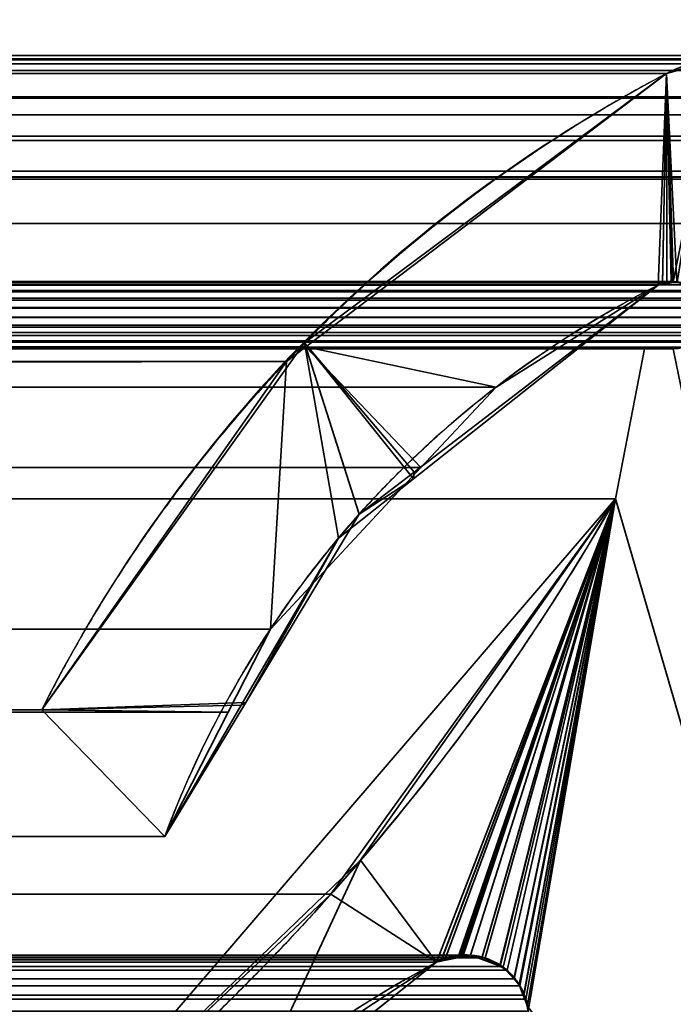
# Model space of a CAD drawing. Header units: millimetres. Extents: x -590 to 3690, y -120 to 127.
# Tile 865 of 903: x 3504.53 to 3507.43, y 7.31 to 11.67. Entities that reach past the tile are written whole.
import ezdxf

# ---------------------------------------------------------------- set-up
doc = ezdxf.new("R2010")
doc.units = ezdxf.units.MM
doc.layers.add('151', color=7, linetype='Continuous', true_color=0xffffff)

# ---------------------------------------------------------------- blocks, each defined once
blk = doc.blocks.new('UG_SURFACE_003')
at = {"layer": '151', "color": 252, "linetype": 'Continuous', "lineweight": 35}
for points in [[(3690.0001, -31.2, 2203.0001), (3690.0001, 108.2, 2203.0001), (2309.9999, 108.2, 2203.0001), (2309.9999, -31.2, 2203.0001)], [(2460, -31.2, 2053), (2460, 108.2, 2053), (3540, 108.2, 2053), (3540, -31.2, 2053)]]:
    blk.add_3dface(points, dxfattribs=at)
blk = doc.blocks.new('UG_SURFACE_170')
at = {"layer": '151', "color": 254, "linetype": 'Continuous', "lineweight": 35}
for points in [[(3524.75, -35, 2033.2501), (3524.75, 111.75, 2033.2501), (2475.25, 111.75, 2033.2501), (2475.25, -35, 2033.2501)], [(3500.7501, 5, 2009.2499), (3504.3099, 111.501, 2012.8098), (3505.7499, 111.75, 2014.25)], [(3505.7499, 111.75, 2014.25), (3512.5, 111.75, 2020.9999), (3512.5, 81, 2020.9999), (3500.7501, 5, 2009.2499)], [(3500.7501, 5, 2009.2499), (3512.5, 81, 2020.9999), (3504.4999, 13, 2013)], [(3517, 16, 2025.5001), (3517, -33, 2025.5001), (2483, -33, 2025.5001), (2483, 16, 2025.5001)], [(3512.5, 5, 2020.9999), (3512.5, 16, 2020.9999), (2487.5, 16, 2020.9999), (2487.5, 5, 2020.9999)], [(3508.5001, 13, 2017), (3508.5001, 5, 2017), (2491.4999, 5, 2017), (2491.4999, 13, 2017)]]:
    blk.add_3dface(points, dxfattribs=at)
blk = doc.blocks.new('UG_SURFACE_173')
at = {"layer": '151', "color": 254, "linetype": 'Continuous', "lineweight": 35}
for points in [[(3500.7977, 107.0496, 2009.2976), (3500.7501, 106.75, 2009.2499), (3500.7501, 5, 2009.2499), (3512.5, 81, 2020.9999)], [(3504.4999, 13, 2013), (3512.5, 81, 2020.9999), (3500.7501, 5, 2009.2499)]]:
    blk.add_3dface(points, dxfattribs=at)
blk = doc.blocks.new('UG_SURFACE_200')
at = {"layer": '151', "color": 46, "linetype": 'Continuous', "lineweight": 35}
for points in [[(2492.1622, 11.4928, 2016.3376), (3507.8378, 11.4928, 2016.3376), (3507.6551, 11.5126, 2016.155)], [(2492.3449, 11.5126, 2016.155), (2492.1622, 11.4928, 2016.3376), (3507.6551, 11.5126, 2016.155)], [(3507.6551, 11.5126, 2016.155), (3507.6058, 11.4971, 2016.1059), (2492.3942, 11.4971, 2016.1059), (2492.3449, 11.5126, 2016.155)], [(2491.951, 11.4463, 2016.5491), (3508.049, 11.4463, 2016.5491), (3508.0013, 11.475, 2016.5014)], [(2491.9987, 11.475, 2016.5014), (2491.951, 11.4463, 2016.5491), (3508.0013, 11.475, 2016.5014)], [(3508.0013, 11.475, 2016.5014), (3507.8378, 11.4928, 2016.3376), (2492.1622, 11.4928, 2016.3376), (2491.9987, 11.475, 2016.5014)], [(2492.3942, 11.4971, 2016.1059), (3507.6058, 11.4971, 2016.1059), (3507.3996, 11.4321, 2015.8994), (2492.6004, 11.4321, 2015.8994)], [(3507.4475, 10.5071, 2015.9476), (3507.4284, 10.5113, 2015.9285), (3507.3996, 11.4321, 2015.8994), (3507.6058, 11.4971, 2016.1059)], [(2491.7548, 11.3286, 2016.7451), (3508.2452, 11.3286, 2016.7451), (3508.049, 11.4463, 2016.5491), (2491.951, 11.4463, 2016.5491)], [(2492.6004, 11.4321, 2015.8994), (3507.3996, 11.4321, 2015.8994), (3505.8012, 10.2214, 2014.3013), (2494.1988, 10.2214, 2014.3013)], [(3505.8012, 10.2214, 2014.3013), (3507.3996, 11.4321, 2015.8994), (3507.3633, 10.4954, 2015.8632), (3506.6447, 10.0437, 2015.1448)], [(3507.4022, 10.5049, 2015.902), (3507.3633, 10.4954, 2015.8632), (3507.3996, 11.4321, 2015.8994)], [(3507.3996, 11.4321, 2015.8994), (3507.4284, 10.5113, 2015.9285), (3507.4022, 10.5049, 2015.902)], [(2491.745, 11.3227, 2016.7549), (2491.611, 11.1544, 2016.8889), (3508.389, 11.1544, 2016.8889)], [(3508.255, 11.3227, 2016.7549), (3508.2452, 11.3286, 2016.7451), (2491.7548, 11.3286, 2016.7451), (2491.745, 11.3227, 2016.7549)], [(2491.745, 11.3227, 2016.7549), (3508.389, 11.1544, 2016.8889), (3508.255, 11.3227, 2016.7549)], [(2491.5967, 11.1364, 2016.9034), (2491.5302, 10.9741, 2016.9699), (3508.4698, 10.9741, 2016.9699)], [(3508.4033, 11.1364, 2016.9034), (3508.389, 11.1544, 2016.8889), (2491.611, 11.1544, 2016.8889), (2491.5967, 11.1364, 2016.9034)], [(2491.5967, 11.1364, 2016.9034), (3508.4698, 10.9741, 2016.9699), (3508.4033, 11.1364, 2016.9034)], [(2491.4999, 10.7678, 2017), (3508.5001, 10.7678, 2017), (3508.4739, 10.9643, 2016.9737)], [(2491.5261, 10.9643, 2016.9737), (2491.4999, 10.7678, 2017), (3508.4739, 10.9643, 2016.9737)], [(3508.4739, 10.9643, 2016.9737), (3508.4698, 10.9741, 2016.9699), (2491.5302, 10.9741, 2016.9699), (2491.5261, 10.9643, 2016.9737)], [(2491.4999, 10.7678, 2017), (2491.4999, 5, 2017), (3508.5001, 5, 2017), (3508.5001, 10.7678, 2017)], [(3507.4284, 10.5113, 2015.9285), (2492.5525, 10.5071, 2015.9476), (2492.5716, 10.5113, 2015.9285)], [(3507.4284, 10.5113, 2015.9285), (3507.4475, 10.5071, 2015.9476), (2492.5525, 10.5071, 2015.9476)], [(2492.5716, 10.5113, 2015.9285), (3507.4022, 10.5049, 2015.902), (3507.4284, 10.5113, 2015.9285)], [(2492.5716, 10.5113, 2015.9285), (2492.5978, 10.5049, 2015.902), (3507.4022, 10.5049, 2015.902)], [(2492.4619, 10.4651, 2016.0382), (2492.4705, 10.4714, 2016.0294), (3507.5295, 10.4714, 2016.0294), (3507.5381, 10.4651, 2016.0382)], [(3507.5295, 10.4714, 2016.0294), (2492.4705, 10.4714, 2016.0294), (2492.5056, 10.4968, 2015.9945)], [(3507.4944, 10.4968, 2015.9945), (3507.5295, 10.4714, 2016.0294), (2492.5056, 10.4968, 2015.9945)], [(2492.5525, 10.5071, 2015.9476), (3507.4475, 10.5071, 2015.9476), (3507.4942, 10.4968, 2015.9941), (2492.5058, 10.4968, 2015.9941)], [(2492.6367, 10.4954, 2015.8632), (3507.3633, 10.4954, 2015.8632), (3507.4022, 10.5049, 2015.902), (2492.5978, 10.5049, 2015.902)], [(3506.6447, 10.0437, 2015.1448), (2492.6367, 10.4954, 2015.8632), (2493.3553, 10.0437, 2015.1448)], [(3506.6447, 10.0437, 2015.1448), (3507.3633, 10.4954, 2015.8632), (2492.6367, 10.4954, 2015.8632)], [(3507.5636, 10.429, 2016.0635), (2492.425, 10.3964, 2016.0749), (2492.4364, 10.429, 2016.0635)], [(3507.5636, 10.429, 2016.0635), (3507.575, 10.3964, 2016.0749), (2492.425, 10.3964, 2016.0749)], [(2492.4364, 10.429, 2016.0635), (2492.4428, 10.438, 2016.0573), (3507.5572, 10.438, 2016.0573), (3507.5636, 10.429, 2016.0635)], [(3507.5572, 10.438, 2016.0573), (2492.4428, 10.438, 2016.0573), (2492.4619, 10.4651, 2016.0382)], [(3507.5381, 10.4651, 2016.0382), (3507.5572, 10.438, 2016.0573), (2492.4619, 10.4651, 2016.0382)], [(3507.5762, 10.3927, 2016.0761), (2492.4212, 10.3539, 2016.0789), (2492.4238, 10.3927, 2016.0761)], [(3507.5762, 10.3927, 2016.0761), (3507.5788, 10.3539, 2016.0789), (2492.4212, 10.3539, 2016.0789)], [(2492.4238, 10.3927, 2016.0761), (2492.425, 10.3964, 2016.0749), (3507.575, 10.3964, 2016.0749), (3507.5762, 10.3927, 2016.0761)], [(2492.4209, 10.3523, 2016.0789), (2492.4212, 10.3539, 2016.0789), (3507.5724, 10.3176, 2016.0725)], [(3507.5724, 10.3176, 2016.0725), (2492.4276, 10.3176, 2016.0725), (2492.4209, 10.3523, 2016.0789)], [(2492.4212, 10.3539, 2016.0789), (3507.5788, 10.3539, 2016.0789), (3507.5791, 10.3523, 2016.0789)], [(3507.5791, 10.3523, 2016.0789), (3507.5724, 10.3176, 2016.0725), (2492.4212, 10.3539, 2016.0789)], [(3507.5724, 10.3176, 2016.0725), (3507.5688, 10.3095, 2016.0689), (2492.4312, 10.3095, 2016.0689), (2492.4276, 10.3176, 2016.0725)], [(2492.4417, 10.2861, 2016.0584), (2492.4312, 10.3095, 2016.0689), (3507.5688, 10.3095, 2016.0689)], [(2492.4417, 10.2861, 2016.0584), (3507.5688, 10.3095, 2016.0689), (3507.5583, 10.2861, 2016.0584)], [(3507.5583, 10.2861, 2016.0584), (3507.5469, 10.2724, 2016.047), (2492.4531, 10.2724, 2016.047), (2492.4417, 10.2861, 2016.0584)], [(2492.4531, 10.2724, 2016.047), (3507.5469, 10.2724, 2016.047), (3507.5276, 10.2492, 2016.0275)], [(2492.4724, 10.2492, 2016.0275), (2492.4531, 10.2724, 2016.047), (3507.5276, 10.2492, 2016.0275)], [(3507.5276, 10.2492, 2016.0275), (3507.5161, 10.2429, 2016.0162), (2492.4839, 10.2429, 2016.0162), (2492.4724, 10.2492, 2016.0275)], [(2492.5246, 10.2201, 2015.9752), (2492.4839, 10.2429, 2016.0162), (3507.5161, 10.2429, 2016.0162)], [(2492.5246, 10.2201, 2015.9752), (3507.5161, 10.2429, 2016.0162), (3507.4754, 10.2201, 2015.9752)], [(3507.4754, 10.2201, 2015.9752), (3507.4735, 10.2198, 2015.9733), (2492.5265, 10.2198, 2015.9733), (2492.5246, 10.2201, 2015.9752)], [(2492.5265, 10.2198, 2015.9733), (3507.4735, 10.2198, 2015.9733), (3507.4303, 10.2132, 2015.9302), (2492.5697, 10.2132, 2015.9302)], [(3507.4303, 10.2132, 2015.9302), (3507.3025, 10.2132, 2015.8024), (2492.6975, 10.2132, 2015.8024), (2492.5697, 10.2132, 2015.9302)], [(2492.8255, 9.5488, 2015.6744), (2492.6975, 10.2132, 2015.8024), (3507.3025, 10.2132, 2015.8024), (3507.1745, 9.5488, 2015.6744)], [(2494.2839, 10.1568, 2014.2159), (2494.1988, 10.2214, 2014.3013), (3505.8012, 10.2214, 2014.3013)], [(2494.2839, 10.1568, 2014.2159), (3505.8012, 10.2214, 2014.3013), (3505.7161, 10.1568, 2014.2159)], [(3506.3121, 9.6871, 2014.8122), (3505.645, 8.9716, 2014.1449), (3505.7161, 10.1568, 2014.2159), (3505.8012, 10.2214, 2014.3013)], [(3505.8012, 10.2214, 2014.3013), (3506.6447, 10.0437, 2015.1448), (3506.3121, 9.6871, 2014.8122)], [(3508.5001, 5, 2017), (3507.1745, 9.5488, 2015.6744), (3507.3025, 10.2132, 2015.8024), (3507.4303, 10.2132, 2015.9302)], [(3505.7161, 10.1568, 2014.2159), (2495.3682, 8.6146, 2013.1319), (2494.2839, 10.1568, 2014.2159)], [(3505.7161, 10.1568, 2014.2159), (3504.6318, 8.6146, 2013.1319), (2495.3682, 8.6146, 2013.1319)], [(3504.6318, 8.6146, 2013.1319), (3505.7161, 10.1568, 2014.2159), (3505.645, 8.9716, 2014.1449), (3505.4581, 8.6047, 2013.958)], [(2493.3553, 10.0437, 2015.1448), (3506.3121, 9.6871, 2014.8122), (3506.6447, 10.0437, 2015.1448)], [(2493.3553, 10.0437, 2015.1448), (2493.6879, 9.6871, 2014.8122), (3506.3121, 9.6871, 2014.8122)], [(3505.645, 8.9716, 2014.1449), (2493.6879, 9.6871, 2014.8122), (2494.355, 8.9716, 2014.1449)], [(3505.645, 8.9716, 2014.1449), (3506.3121, 9.6871, 2014.8122), (2493.6879, 9.6871, 2014.8122)], [(2492.8255, 9.5488, 2015.6744), (3507.1745, 9.5488, 2015.6744), (3505.9123, 7.7976, 2014.4124)], [(2494.0877, 7.7976, 2014.4124), (2492.8255, 9.5488, 2015.6744), (3505.9123, 7.7976, 2014.4124)], [(3506.4178, 7.5072, 2014.9176), (3506.381, 7.4965, 2014.8811), (3505.9123, 7.7976, 2014.4124), (3507.1745, 9.5488, 2015.6744)], [(3507.1745, 9.5488, 2015.6744), (3506.49, 7.5282, 2014.9899), (3506.4178, 7.5072, 2014.9176)], [(3506.4998, 7.527, 2014.9999), (3506.49, 7.5282, 2014.9899), (3507.1745, 9.5488, 2015.6744)], [(3507.1745, 9.5488, 2015.6744), (3506.5968, 7.5156, 2015.0967), (3506.5844, 7.5171, 2015.0845), (3506.4998, 7.527, 2014.9999)], [(3506.6633, 7.4781, 2015.1632), (3506.5968, 7.5156, 2015.0967), (3507.1745, 9.5488, 2015.6744)], [(3507.1745, 9.5488, 2015.6744), (3506.6934, 7.4611, 2015.1935), (3506.6633, 7.4781, 2015.1632)], [(3506.7506, 7.3924, 2015.2507), (3506.7255, 7.4226, 2015.2254), (3506.6934, 7.4611, 2015.1935), (3507.1745, 9.5488, 2015.6744)], [(3507.1745, 9.5488, 2015.6744), (3506.7766, 7.3337, 2015.2767), (3506.7689, 7.3511, 2015.269), (3506.7506, 7.3924, 2015.2507)], [(3506.7866, 7.2795, 2015.2864), (3506.7766, 7.3337, 2015.2767), (3507.1745, 9.5488, 2015.6744)], [(3507.1745, 9.5488, 2015.6744), (3508.5001, 5, 2017), (3506.7887, 7.2672, 2015.2888), (3506.7866, 7.2795, 2015.2864)], [(2494.355, 8.9716, 2014.1449), (3505.4581, 8.6047, 2013.958), (3505.645, 8.9716, 2014.1449)], [(2494.355, 8.9716, 2014.1449), (2494.5419, 8.6047, 2013.958), (3505.4581, 8.6047, 2013.958)], [(2494.823, 8.0532, 2013.6771), (3505.177, 8.0532, 2013.6771), (3505.4581, 8.6047, 2013.958), (2494.5419, 8.6047, 2013.958)], [(2494.823, 8.0532, 2013.6771), (2495.3682, 8.6146, 2013.1319), (3504.6318, 8.6146, 2013.1319), (3505.177, 8.0532, 2013.6771)], [(3505.4581, 8.6047, 2013.958), (3505.177, 8.0532, 2013.6771), (3504.6318, 8.6146, 2013.1319)], [(3505.9123, 7.7976, 2014.4124), (3504.6318, 6.5893, 2013.1319), (2495.3682, 6.5893, 2013.1319), (2494.0877, 7.7976, 2014.4124)], [(3506.381, 7.4965, 2014.8811), (3504.9162, 6.334, 2013.4163), (3504.6318, 6.5893, 2013.1319), (3505.9123, 7.7976, 2014.4124)], [(3506.5968, 7.5156, 2015.0967), (2493.3369, 7.4783, 2015.1629), (2493.3767, 7.5056, 2015.1231)], [(3506.5968, 7.5156, 2015.0967), (3506.6633, 7.4781, 2015.1632), (2493.3369, 7.4783, 2015.1629)], [(2493.3767, 7.5056, 2015.1231), (2493.4158, 7.513, 2015.084), (3506.5844, 7.5171, 2015.0845)], [(3506.5844, 7.5171, 2015.0845), (3506.5968, 7.5156, 2015.0967), (2493.3767, 7.5056, 2015.1231)], [(3506.5844, 7.5171, 2015.0845), (2493.4158, 7.513, 2015.084), (2493.499, 7.5288, 2015.0008)], [(3506.5844, 7.5171, 2015.0845), (2493.499, 7.5288, 2015.0008), (2493.5, 7.5286, 2015.0001)], [(3506.49, 7.5282, 2014.9899), (2493.5, 7.5286, 2015.0001), (2493.5822, 7.5064, 2014.9176)], [(3506.49, 7.5282, 2014.9899), (3506.4998, 7.527, 2014.9999), (2493.5, 7.5286, 2015.0001)], [(2493.5, 7.5286, 2015.0001), (3506.4998, 7.527, 2014.9999), (3506.5844, 7.5171, 2015.0845)], [(2493.5822, 7.5064, 2014.9176), (3506.4178, 7.5072, 2014.9176), (3506.49, 7.5282, 2014.9899)], [(3506.4178, 7.5072, 2014.9176), (2493.5822, 7.5064, 2014.9176), (2493.619, 7.4965, 2014.8811)], [(2493.619, 7.4965, 2014.8811), (3506.381, 7.4965, 2014.8811), (3506.4178, 7.5072, 2014.9176)], [(2493.2921, 7.4476, 2015.208), (2493.3369, 7.4783, 2015.1629), (3506.6633, 7.4781, 2015.1632)], [(3506.6633, 7.4781, 2015.1632), (3506.6934, 7.4611, 2015.1935), (2493.2921, 7.4476, 2015.208)], [(3506.6934, 7.4611, 2015.1935), (3506.7255, 7.4226, 2015.2254), (2493.2921, 7.4476, 2015.208)], [(2495.0838, 6.334, 2013.4163), (3504.9162, 6.334, 2013.4163), (3506.381, 7.4965, 2014.8811), (2493.619, 7.4965, 2014.8811)], [(2493.2427, 7.3806, 2015.2574), (2493.2742, 7.4234, 2015.2256), (3506.7255, 7.4226, 2015.2254)], [(3506.7255, 7.4226, 2015.2254), (3506.7506, 7.3924, 2015.2507), (2493.2427, 7.3806, 2015.2574)], [(3506.7255, 7.4226, 2015.2254), (2493.2742, 7.4234, 2015.2256), (2493.2921, 7.4476, 2015.208)], [(3506.7506, 7.3924, 2015.2507), (2493.2318, 7.3507, 2015.2683), (2493.2427, 7.3806, 2015.2574)], [(3506.7506, 7.3924, 2015.2507), (3506.7689, 7.3511, 2015.269), (2493.2318, 7.3507, 2015.2683)], [(3506.7766, 7.3337, 2015.2767), (2493.2148, 7.2795, 2015.2853), (2493.2177, 7.313, 2015.2822)], [(3506.7766, 7.3337, 2015.2767), (3506.7866, 7.2795, 2015.2864), (2493.2148, 7.2795, 2015.2853)], [(2493.2177, 7.313, 2015.2822), (2493.2318, 7.3507, 2015.2683), (3506.7689, 7.3511, 2015.269)], [(3506.7689, 7.3511, 2015.269), (3506.7766, 7.3337, 2015.2767), (2493.2177, 7.313, 2015.2822)]]:
    blk.add_3dface(points, dxfattribs=at)
blk = doc.blocks.new('UG_SURFACE_201')
at = {"layer": '151', "color": 46, "linetype": 'Continuous', "lineweight": 35}
for points in [[(3507.4303, 10.5096, -7), (3507.4205, 10.511, -7), (3507.3996, 11.4321, -7), (3507.6292, 11.4979, -7)], [(3507.6292, 11.4979, -7), (3507.3996, 11.4321, -7), (3507.3996, 11.4321, 2015.8994)], [(3507.3996, 11.4321, 2015.8994), (3507.628, 11.4948, 2016.1281), (3507.6292, 11.4979, -7)], [(3507.628, 11.4948, 2016.1281), (3507.3996, 11.4321, 2015.8994), (3507.4458, 10.5105, 2015.9457), (3507.4794, 10.4973, 2015.9793)], [(3505.7957, 10.2394, -7), (3507.3996, 11.4321, -7), (3507.3633, 10.4954, -7), (3506.2819, 9.6672, -7)], [(3506.2795, 9.638, 2014.7796), (3507.3633, 10.4954, 2015.8632), (3507.3996, 11.4321, 2015.8994), (3505.7957, 10.2394, 2014.2958)], [(3505.7957, 10.2394, 2014.2958), (3507.3996, 11.4321, 2015.8994), (3507.3996, 11.4321, -7), (3505.7957, 10.2394, -7)], [(3507.3819, 10.5004, -7), (3507.3633, 10.4954, -7), (3507.3996, 11.4321, -7)], [(3507.3996, 11.4321, 2015.8994), (3507.3633, 10.4954, 2015.8632), (3507.3817, 10.4987, 2015.8815)], [(3507.3817, 10.4987, 2015.8815), (3507.4308, 10.5077, 2015.9309), (3507.3996, 11.4321, 2015.8994)], [(3507.3996, 11.4321, -7), (3507.4205, 10.511, -7), (3507.3819, 10.5004, -7)], [(3507.4308, 10.5077, 2015.9309), (3507.4458, 10.5105, 2015.9457), (3507.3996, 11.4321, 2015.8994)], [(3507.4205, 10.511, -7), (3507.4308, 10.5077, 2015.9309), (3507.3817, 10.4987, 2015.8815)], [(3507.3817, 10.4987, 2015.8815), (3507.3819, 10.5004, -7), (3507.4205, 10.511, -7)], [(3507.4205, 10.511, -7), (3507.4303, 10.5096, -7), (3507.4308, 10.5077, 2015.9309)], [(3507.3633, 10.4954, -7), (3507.3633, 10.4954, 2015.8632), (3506.2795, 9.638, 2014.7796)], [(3506.2795, 9.638, 2014.7796), (3506.2819, 9.6672, -7), (3507.3633, 10.4954, -7)], [(3507.3819, 10.5004, -7), (3507.3817, 10.4987, 2015.8815), (3507.3633, 10.4954, 2015.8632)], [(3507.3633, 10.4954, 2015.8632), (3507.3633, 10.4954, -7), (3507.3819, 10.5004, -7)], [(3504.6318, 8.6146, -7), (3505.7957, 10.2394, -7), (3506.0389, 9.4812, -7), (3505.5358, 8.6475, -7)], [(3505.5156, 8.6345, 2014.0157), (3505.9464, 9.3745, 2014.4465), (3505.7957, 10.2394, 2014.2958), (3504.6318, 8.6146, 2013.1319)], [(3505.7957, 10.2394, -7), (3504.6318, 8.6146, -7), (3504.6318, 8.6146, 2013.1319), (3505.7957, 10.2394, 2014.2958)], [(3506.2819, 9.6672, -7), (3506.0389, 9.4812, -7), (3505.7957, 10.2394, -7)], [(3505.7957, 10.2394, 2014.2958), (3505.9464, 9.3745, 2014.4465), (3506.2795, 9.638, 2014.7796)], [(3508.5001, 5, -7), (3507.1745, 9.5488, -7), (3507.3025, 10.2132, -7), (3507.4303, 10.2132, -7)], [(3507.4303, 10.2132, 2015.9302), (3507.3025, 10.2132, 2015.8024), (3507.1745, 9.5488, 2015.6744), (3508.5001, 5, 2017)], [(3507.1745, 9.5488, 2015.6744), (3507.3025, 10.2132, 2015.8024), (3507.3025, 10.2132, -7), (3507.1745, 9.5488, -7)], [(3507.4303, 10.2132, 2015.9302), (3507.4303, 10.2132, -7), (3507.3025, 10.2132, -7), (3507.3025, 10.2132, 2015.8024)], [(3506.0389, 9.4812, -7), (3506.2795, 9.638, 2014.7796), (3505.9464, 9.3745, 2014.4465)], [(3506.0389, 9.4812, -7), (3506.2819, 9.6672, -7), (3506.2795, 9.638, 2014.7796)], [(3506.381, 7.4965, -7), (3504.9162, 6.334, -7), (3504.6318, 6.5893, -7), (3507.1745, 9.5488, -7)], [(3507.1745, 9.5488, -7), (3504.6318, 6.5893, -7), (3504.6318, 6.5893, 2013.1319)], [(3504.6318, 6.5893, 2013.1319), (3506.0441, 7.948, 2014.544), (3507.1745, 9.5488, -7)], [(3507.1745, 9.5488, 2015.6744), (3506.0441, 7.948, 2014.544), (3506.381, 7.4965, 2014.8811), (3506.4006, 7.5006, 2014.9007)], [(3506.0441, 7.948, 2014.544), (3507.1745, 9.5488, 2015.6744), (3507.1745, 9.5488, -7)], [(3506.4011, 7.5027, -7), (3506.381, 7.4965, -7), (3507.1745, 9.5488, -7)], [(3506.4006, 7.5006, 2014.9007), (3506.4888, 7.5193, 2014.9887), (3507.1745, 9.5488, 2015.6744)], [(3507.1745, 9.5488, -7), (3506.48, 7.5272, -7), (3506.4011, 7.5027, -7)], [(3506.4876, 7.5267, -7), (3506.48, 7.5272, -7), (3507.1745, 9.5488, -7)], [(3507.1745, 9.5488, -7), (3506.5832, 7.5196, -7), (3506.5815, 7.5197, -7), (3506.4876, 7.5267, -7)], [(3506.4888, 7.5193, 2014.9887), (3506.5315, 7.5283, 2015.0313), (3507.1745, 9.5488, 2015.6744)], [(3507.1745, 9.5488, 2015.6744), (3506.5315, 7.5283, 2015.0313), (3506.5799, 7.5104, 2015.08)], [(3506.5799, 7.5104, 2015.08), (3506.6624, 7.4799, 2015.1625), (3507.1745, 9.5488, 2015.6744)], [(3506.6621, 7.4816, -7), (3506.5832, 7.5196, -7), (3507.1745, 9.5488, -7)], [(3507.1745, 9.5488, -7), (3506.6764, 7.4747, -7), (3506.6621, 7.4816, -7)], [(3506.6624, 7.4799, 2015.1625), (3506.6764, 7.4747, 2015.1765), (3507.1745, 9.5488, 2015.6744)], [(3506.7239, 7.4235, -7), (3506.6764, 7.4747, -7), (3507.1745, 9.5488, -7)], [(3507.1745, 9.5488, 2015.6744), (3506.6764, 7.4747, 2015.1765), (3506.6764, 7.4747, 2015.1765)], [(3506.6764, 7.4747, 2015.1765), (3506.7246, 7.422, 2015.2247), (3507.1745, 9.5488, 2015.6744)], [(3507.1745, 9.5488, -7), (3506.7468, 7.3987, -7), (3506.7239, 7.4235, -7)], [(3506.7246, 7.422, 2015.2247), (3506.7487, 7.3955, 2015.2488), (3507.1745, 9.5488, 2015.6744)], [(3506.7666, 7.348, -7), (3506.7627, 7.3582, -7), (3506.7468, 7.3987, -7), (3507.1745, 9.5488, -7)], [(3507.1745, 9.5488, 2015.6744), (3506.7487, 7.3955, 2015.2488), (3506.7639, 7.3574, 2015.2638), (3506.7677, 7.3471, 2015.2678)], [(3507.1745, 9.5488, -7), (3508.5001, 5, -7), (3506.7844, 7.3023, -7), (3506.7666, 7.348, -7)], [(3506.7677, 7.3471, 2015.2678), (3506.7835, 7.3076, 2015.2833), (3507.1745, 9.5488, 2015.6744)], [(3508.5001, 5, 2017), (3507.1745, 9.5488, 2015.6744), (3506.7835, 7.3076, 2015.2833), (3506.7856, 7.2712, 2015.2855)], [(3505.9464, 9.3745, 2014.4465), (3505.5358, 8.6475, -7), (3506.0389, 9.4812, -7)], [(3505.9464, 9.3745, 2014.4465), (3505.5156, 8.6345, 2014.0157), (3505.5358, 8.6475, -7)], [(3505.5358, 8.6475, -7), (3505.177, 8.0532, -7), (3504.6318, 8.6146, -7)], [(3504.6318, 8.6146, 2013.1319), (3505.177, 8.0532, 2013.6771), (3505.5156, 8.6345, 2014.0157)], [(3505.5358, 8.6475, -7), (3505.5156, 8.6345, 2014.0157), (3505.177, 8.0532, 2013.6771)], [(3505.177, 8.0532, 2013.6771), (3505.177, 8.0532, -7), (3505.5358, 8.6475, -7)], [(3505.177, 8.0532, 2013.6771), (3504.6318, 8.6146, 2013.1319), (3504.6318, 8.6146, -7), (3505.177, 8.0532, -7)], [(3506.0441, 7.948, 2014.544), (3504.6318, 6.5893, 2013.1319), (3504.9162, 6.334, 2013.4163), (3505.5957, 6.9821, 2014.0955)], [(3505.5957, 6.9821, 2014.0955), (3506.381, 7.4965, 2014.8811), (3506.0441, 7.948, 2014.544)], [(3506.4011, 7.5027, -7), (3506.4006, 7.5006, 2014.9007), (3506.381, 7.4965, 2014.8811)], [(3506.381, 7.4965, 2014.8811), (3506.381, 7.4965, -7), (3506.4011, 7.5027, -7)], [(3506.48, 7.5272, -7), (3506.4888, 7.5193, 2014.9887), (3506.4006, 7.5006, 2014.9007)], [(3506.4006, 7.5006, 2014.9007), (3506.4011, 7.5027, -7), (3506.48, 7.5272, -7)], [(3506.48, 7.5272, -7), (3506.4876, 7.5267, -7), (3506.4888, 7.5193, 2014.9887)], [(3506.4888, 7.5193, 2014.9887), (3506.4876, 7.5267, -7), (3506.5815, 7.5197, -7)], [(3506.5815, 7.5197, -7), (3506.5315, 7.5283, 2015.0313), (3506.4888, 7.5193, 2014.9887)], [(3506.5815, 7.5197, -7), (3506.5799, 7.5104, 2015.08), (3506.5315, 7.5283, 2015.0313)], [(3506.5799, 7.5104, 2015.08), (3506.5815, 7.5197, -7), (3506.5832, 7.5196, -7)], [(3506.5799, 7.5104, 2015.08), (3506.5832, 7.5196, -7), (3506.6621, 7.4816, -7)], [(3506.6621, 7.4816, -7), (3506.6624, 7.4799, 2015.1625), (3506.5799, 7.5104, 2015.08)], [(3505.5957, 6.9821, 2014.0955), (3504.9162, 6.334, -7), (3506.381, 7.4965, -7)], [(3506.381, 7.4965, -7), (3506.381, 7.4965, 2014.8811), (3505.5957, 6.9821, 2014.0955)], [(3506.6624, 7.4799, 2015.1625), (3506.6621, 7.4816, -7), (3506.6764, 7.4747, -7)], [(3506.6764, 7.4747, -7), (3506.6764, 7.4747, 2015.1765), (3506.6624, 7.4799, 2015.1625)], [(3506.7239, 7.4235, -7), (3506.7246, 7.422, 2015.2247), (3506.6764, 7.4747, 2015.1765)], [(3506.6764, 7.4747, 2015.1765), (3506.6764, 7.4747, 2015.1765), (3506.6764, 7.4747, -7), (3506.7239, 7.4235, -7)], [(3506.7246, 7.422, 2015.2247), (3506.7239, 7.4235, -7), (3506.7468, 7.3987, -7)], [(3506.7468, 7.3987, -7), (3506.7487, 7.3955, 2015.2488), (3506.7246, 7.422, 2015.2247)], [(3506.7487, 7.3955, 2015.2488), (3506.7468, 7.3987, -7), (3506.7627, 7.3582, -7)], [(3506.7627, 7.3582, -7), (3506.7639, 7.3574, 2015.2638), (3506.7487, 7.3955, 2015.2488)], [(3506.7639, 7.3574, 2015.2638), (3506.7627, 7.3582, -7), (3506.7666, 7.348, -7)], [(3506.7666, 7.348, -7), (3506.7677, 7.3471, 2015.2678), (3506.7639, 7.3574, 2015.2638)], [(3506.7677, 7.3471, 2015.2678), (3506.7666, 7.348, -7), (3506.7844, 7.3023, -7)], [(3506.7844, 7.3023, -7), (3506.7835, 7.3076, 2015.2833), (3506.7677, 7.3471, 2015.2678)]]:
    blk.add_3dface(points, dxfattribs=at)
blk = doc.blocks.new('UG_SURFACE_208')
at = {"layer": '151', "color": 14, "linetype": 'Continuous', "lineweight": 35}
for points in [[(3516.7999, -35, 2025.3), (3516.7999, 14, 2025.3), (2483.2001, 14, 2025.3), (2483.2001, -35, 2025.3)], [(3515.5001, 14, 2023.9999), (3512.7499, 11.25, 2021.25), (2487.2501, 11.25, 2021.25), (2484.4999, 14, 2023.9999)], [(3512.7499, 11.25, 2021.25), (3512.7499, -47, 2021.25), (2487.2501, -47, 2021.25), (2487.2501, 11.25, 2021.25)]]:
    blk.add_3dface(points, dxfattribs=at)
blk = doc.blocks.new('UG_SURFACE_209')
at = {"layer": '151', "color": 7, "linetype": 'Continuous', "lineweight": 35}
for points in [[(2487.2501, 11, 2021.25), (2487.2501, -47, 2021.25), (3512.7499, -47, 2021.25), (3512.7499, 11, 2021.25)], [(3512.5, 11, 2020.9999), (2487.5, 11, 2020.9999), (2487.2501, 11, 2021.25), (3512.7499, 11, 2021.25)], [(3512.5, 11, 2020.9999), (3512.5, -47, 2020.9999), (2487.5, -47, 2020.9999), (2487.5, 11, 2020.9999)]]:
    blk.add_3dface(points, dxfattribs=at)

msp = doc.modelspace()

# ---------------------------------------------------------------- linework, layer by layer
at = {"layer": '151', "color": 252, "linetype": 'Continuous', "lineweight": -3, "true_color": 0x939598}
for p, q in [((3507.3995, 11.4321, 2015.8995), (2492.6005, 11.4321, 2015.8995)), ((3507.3995, 11.4321, -7), (3507.3995, 11.4321, 2015.8995)), ((3512.75, 11.25, 2021.25), (2487.25, 11.25, 2021.25)), ((3512.75, 11, 2021.25), (2487.25, 11, 2021.25)), ((3512.5, 11, 2021), (2487.5, 11, 2021)), ((3508.5, 10.7678, 2017), (2491.5, 10.7678, 2017)), ((3507.3633, 10.4954, 2015.8633), (2492.6367, 10.4954, 2015.8633)), ((3507.3633, 10.4954, -7), (3507.3633, 10.4954, 2015.8633)), ((3507.4303, 10.2132, 2015.9303), (2492.5697, 10.2132, 2015.9303)), ((3507.3024, 10.2132, 2015.8024), (2492.6976, 10.2132, 2015.8024)), ((3507.1745, 9.5488, -7), (3507.3024, 10.2132, -7)), ((3507.1745, 9.5488, 2015.6745), (3507.3024, 10.2132, 2015.8024)), ((3507.1745, 9.5488, 2015.6745), (3507.3024, 10.2132, 2015.8024)), ((3507.3024, 10.2132, 2015.8024), (3507.4303, 10.2132, 2015.9303)), ((3507.3024, 10.2132, -7), (3507.4303, 10.2132, -7)), ((3507.3024, 10.2132, -7), (3507.3024, 10.2132, 2015.8024)), ((3507.4303, 10.2132, 2015.9303), (3507.3024, 10.2132, 2015.8024)), ((3507.4303, 10.2132, -7), (3507.4303, 10.2132, 2015.9303)), ((3507.1745, 9.5488, 2015.6745), (2492.8255, 9.5488, 2015.6745)), ((3507.1745, 9.5488, -7), (3507.1745, 9.5488, 2015.6745)), ((3504.6318, 8.6146, 2013.1318), (2495.3682, 8.6146, 2013.1318)), ((3505.1771, 8.0532, -7), (3504.6318, 8.6146, -7)), ((3504.6318, 8.6146, -7), (3504.6318, 8.6146, 2013.1318)), ((3505.1771, 8.0532, 2013.6771), (3504.6318, 8.6146, 2013.1318)), ((3505.1771, 8.0532, 2013.6771), (3504.6318, 8.6146, 2013.1318)), ((3505.1771, 8.0532, 2013.6771), (2494.8229, 8.0532, 2013.6771)), ((3505.1771, 8.0532, -7), (3505.1771, 8.0532, 2013.6771)), ((3506.381, 7.4965, 2014.881), (2493.619, 7.4965, 2014.881)), ((3506.381, 7.4965, -7), (3506.381, 7.4965, 2014.881))]:
    msp.add_line(p, q, dxfattribs=at)
at = {"layer": '151', "color": 252, "linetype": 'Continuous', "lineweight": -3, "true_color": 0x939598, "extrusion": (0, 0, -1)}
for centre, radius, start, end in [((-3507.7493, 10.7678, 7), 0.7507, 62.2347, 180), ((-3510.4178, 5.6991, 7), 6.479, 26.74364, 62.23472)]:
    msp.add_arc(centre, radius, start, end, dxfattribs=at)
at = {"layer": '151', "color": 252, "linetype": 'Continuous', "lineweight": -3, "true_color": 0x939598}
for centre, radius, start, end in [((3507.4303, 10.3622, -7), 0.1491, 270, 116.7246), ((3509.3794, 6.491, -7), 4.4833, 116.7246, 159.6074), ((3498.2046, 14.6831, -7), 10.3354, 308.45298, 330.21371), ((3506.5115, 7.2513, -7), 0.2777, 349.0985, 118.0085), ((3508.8074, 2.9348, -7), 5.1669, 118.0085, 138.8607)]:
    msp.add_arc(centre, radius, start, end, dxfattribs=at)
for points, knots in [([(3508.5, 10.7678, 2017), (3508.5, 10.8345, 2017), (3508.4907, 10.9021, 2016.9907), (3508.457, 11.0262, 2016.957), (3508.4325, 11.0845, 2016.9325), (3508.3621, 11.2096, 2016.8621), (3508.3105, 11.2721, 2016.8105), (3508.1777, 11.3931, 2016.6777), (3508.0904, 11.4432, 2016.5904), (3507.8891, 11.515, 2016.3891), (3507.7704, 11.5272, 2016.2704), (3507.5682, 11.5016, 2016.0682), (3507.4813, 11.4752, 2015.9813), (3507.3995, 11.4321, 2015.8995)], [0, 0, 0, 0, 0.103365, 0.103365, 0.20588, 0.20588, 0.351028, 0.351028, 0.553091, 0.553091, 0.808468, 0.808468, 1, 1, 1, 1]), ([(3507.3633, 10.4954, 2015.8633), (3507.384, 10.5058, 2015.884), (3507.4064, 10.511, 2015.9064), (3507.4507, 10.5116, 2015.9507), (3507.4733, 10.5068, 2015.9733), (3507.51, 10.4894, 2016.01), (3507.525, 10.4789, 2016.025), (3507.5478, 10.455, 2016.0478), (3507.5566, 10.4428, 2016.0566), (3507.5691, 10.418, 2016.0691), (3507.5735, 10.4057, 2016.0735), (3507.5789, 10.3798, 2016.0789), (3507.5799, 10.3658, 2016.0799), (3507.5782, 10.3404, 2016.0782), (3507.5759, 10.3285, 2016.0759), (3507.5689, 10.3062, 2016.0689), (3507.5641, 10.2956, 2016.0641), (3507.5498, 10.2715, 2016.0498), (3507.539, 10.2591, 2016.039), (3507.5115, 10.2355, 2016.0115), (3507.4936, 10.2259, 2015.9936), (3507.4606, 10.2155, 2015.9606), (3507.4454, 10.2132, 2015.9454), (3507.4303, 10.2132, 2015.9303)], [0, 0, 0, 0, 0.141548, 0.141548, 0.284666, 0.284666, 0.389443, 0.389443, 0.46611, 0.46611, 0.526803, 0.526803, 0.58803, 0.58803, 0.641999, 0.641999, 0.697808, 0.697808, 0.78399, 0.78399, 0.903767, 0.903767, 1, 1, 1, 1]), ([(3505.1771, 8.0532, 2013.6771), (3505.4001, 8.653, 2013.9001), (3505.7318, 9.1552, 2014.2318), (3506.485, 9.9588, 2014.985), (3506.9139, 10.2691, 2015.4139), (3507.3633, 10.4954, 2015.8633)], [0, 0, 0, 0, 0.5, 0.5, 1, 1, 1, 1]), ([(3506.7842, 7.1988, 2015.2842), (3506.7884, 7.2209, 2015.2884), (3506.79, 7.2443, 2015.29), (3506.7874, 7.29, 2015.2874), (3506.7832, 7.3127, 2015.2832), (3506.7701, 7.3548, 2015.2701), (3506.7611, 7.3746, 2015.2611), (3506.7347, 7.4196, 2015.2347), (3506.7148, 7.4426, 2015.2148), (3506.6639, 7.4868, 2015.1639), (3506.6306, 7.5047, 2015.1306), (3506.5619, 7.5268, 2015.0619), (3506.5256, 7.531, 2015.0256), (3506.4529, 7.5253, 2014.9529), (3506.4157, 7.515, 2014.9157), (3506.381, 7.4965, 2014.881)], [0, 0, 0, 0, 0.089149, 0.089149, 0.178195, 0.178195, 0.267722, 0.267722, 0.405844, 0.405844, 0.59784, 0.59784, 0.795021, 0.795021, 1, 1, 1, 1]), ([(3504.9162, 6.334, 2013.4162), (3505.0315, 6.4661, 2013.5315), (3505.1517, 6.59, 2013.6517), (3505.3991, 6.8218, 2013.8991), (3505.5266, 6.9298, 2014.0266), (3505.8899, 7.2093, 2014.3899), (3506.1328, 7.3645, 2014.6328), (3506.381, 7.4965, 2014.881)], [0, 0, 0, 0, 0.263883, 0.263883, 0.527675, 0.527675, 1, 1, 1, 1])]:
    msp.add_open_spline(points, degree=3, knots=knots, dxfattribs=at)
for points, weights in [([(3508.5, 10.7678, 2017), (3508.5, 11.1915, 2017), (3508.2294, 11.5633, 2016.7294), (3507.7745, 11.6295, 2016.2745), (3507.3995, 11.4321, 2015.8995)], [1, 0.758396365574, 0.677861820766, 0.758396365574, 1]), ([(3507.3995, 11.4321, 2015.8995), (3506.5046, 10.9609, 2015.0046), (3505.7201, 10.3138, 2014.2201), (3505.087, 9.5179, 2013.587), (3504.6318, 8.6146, 2013.1318)], [1, 0.976209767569, 0.968279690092, 0.976209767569, 1]), ([(3505.1771, 8.0532, 2013.6771), (3505.4729, 8.8488, 2013.9729), (3505.9582, 9.5535, 2014.4582), (3506.6051, 10.1137, 2015.1051), (3507.3633, 10.4954, 2015.8633)], [1, 0.965395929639, 0.953861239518, 0.965395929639, 1]), ([(3507.1745, 9.5488, 2015.6745), (3506.6855, 8.6946, 2015.1855), (3506.0916, 7.9071, 2014.5916), (3505.4027, 7.2014, 2013.9027), (3504.6318, 6.5893, 2013.1318)], [1, 0.991011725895, 0.988015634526, 0.991011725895, 1]), ([(3504.9162, 6.334, 2013.4162), (3505.2263, 6.689, 2013.7263), (3505.5777, 7.0046, 2014.0777), (3505.9648, 7.2751, 2014.4648), (3506.381, 7.4965, 2014.881)], [1, 0.991744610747, 0.988992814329, 0.991744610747, 1])]:
    msp.add_rational_spline(points, weights, degree=4, dxfattribs=at)
for points in [[(3507.3995, 11.4321, 2015.8995), (3506.3146, 10.861, 2014.8146), (3505.3057, 9.9519, 2013.8057), (3504.6318, 8.6146, 2013.1318)], [(3507.1745, 9.5488, 2015.6745), (3506.4785, 8.3329, 2014.9785), (3505.5958, 7.3548, 2014.0958), (3504.6318, 6.5893, 2013.1318)]]:
    msp.add_open_spline(points, degree=3, dxfattribs=at)
for points, weights, knots in [([(3507.3633, 10.4954, 2015.8633), (3507.4009, 10.5143, 2015.9009), (3507.4519, 10.5218, 2015.9519), (3507.4991, 10.501, 2015.9991), (3507.5616, 10.4444, 2016.0616), (3507.587, 10.3994, 2016.087), (3507.5845, 10.3479, 2016.0845), (3507.5542, 10.2692, 2016.0542), (3507.5214, 10.2294, 2016.0214), (3507.4725, 10.2132, 2015.9725), (3507.4303, 10.2132, 2015.9303)], [1, 1, 0.979485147, 1, 1, 0.979485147, 1, 1, 0.979485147, 1, 1], [0, 0, 0, 0, 0, 0.333333, 0.333333, 0.333333, 0.666667, 0.666667, 0.666667, 1, 1, 1, 1, 1]), ([(3506.381, 7.4965, 2014.881), (3506.4464, 7.5313, 2014.9464), (3506.5333, 7.5472, 2015.0333), (3506.6169, 7.5187, 2015.1169), (3506.736, 7.4307, 2015.236), (3506.7878, 7.3592, 2015.2878), (3506.7982, 7.2715, 2015.2982), (3506.7842, 7.1988, 2015.2842)], [1, 1, 0.984176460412, 1, 1, 0.984176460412, 1, 1], [0, 0, 0, 0, 0, 0.5, 0.5, 0.5, 1, 1, 1, 1, 1])]:
    msp.add_rational_spline(points, weights, degree=4, knots=knots, dxfattribs=at)

# ---------------------------------------------------------------- block references
for name in ['UG_SURFACE_170', 'UG_SURFACE_173', 'UG_SURFACE_003', 'UG_SURFACE_208', 'UG_SURFACE_200', 'UG_SURFACE_201', 'UG_SURFACE_209']:
    msp.add_blockref(name, (0, 0), dxfattribs=at)

doc.saveas('drawing.dxf')
